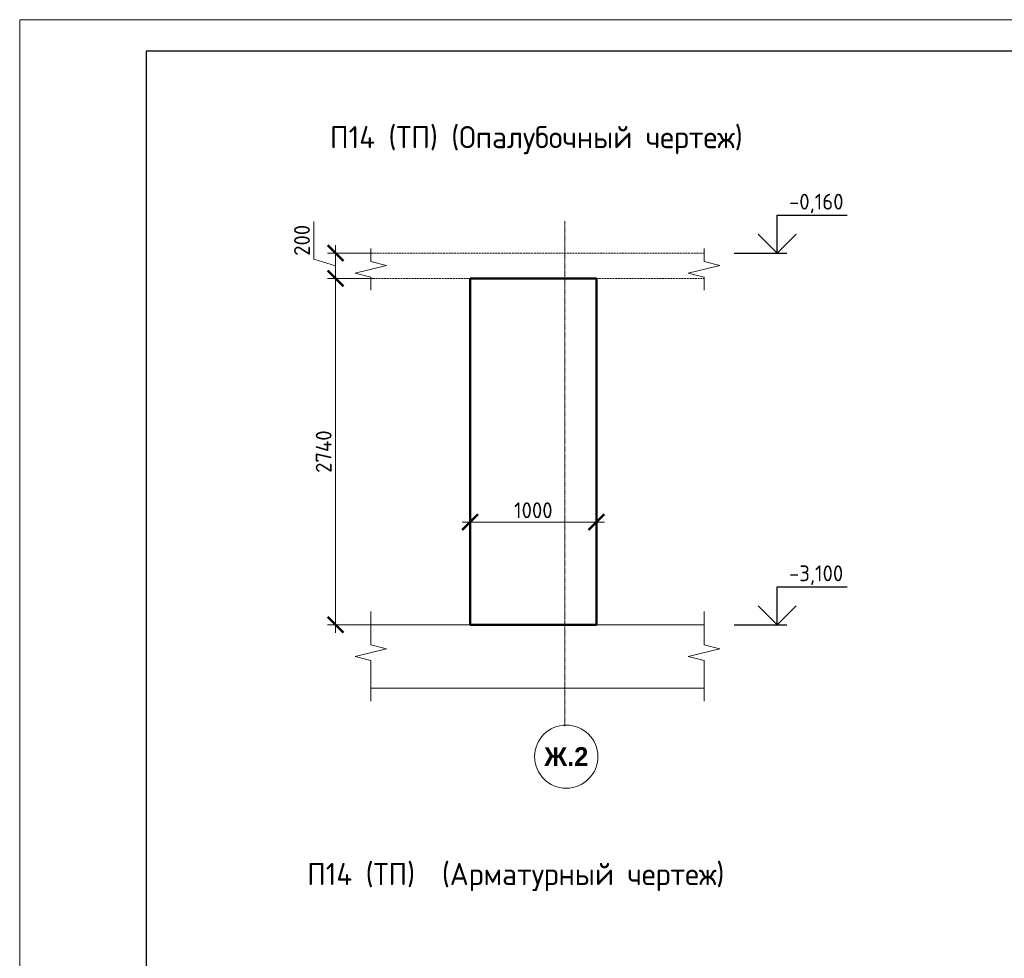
# Model space of a CAD drawing. Header units: millimetres. Extents: x 376598 to 1249954, y -318491 to -22134.
# Tile 373 of 444: x 1118764 to 1134341, y -303641 to -288791. Entities that reach past the tile are written whole.
import ezdxf

# ---------------------------------------------------------------- set-up
doc = ezdxf.new("R2010")
doc.units = ezdxf.units.MM
for name, pattern in [('01 Штриховая _4 мм_', [6, 3.5, -2.5]), ('______5', [1100, 800, -100, 100, -100]), ('осевая', [50.8, 31.75, -6.35, 6.35, -6.35])]:
    doc.linetypes.add(name, pattern=pattern)
for name, color, linetype, lineweight in [('AF_Perekritie', 90, 'Continuous', 18), ('AF_Stena', 90, 'Continuous', 18), ('KR_Fundament', 253, 'Continuous', 18), ('Оси', 40, '______5', 18), ('РАЗМЕРЫ', 1, 'Continuous', 9), ('ТОНКИЕ', 7, 'Continuous', 9)]:
    doc.layers.add(name, color=color, linetype=linetype, lineweight=lineweight)
doc.layers.add('ТОЛСТЫЕ_ОСНОВНЫЕ', color=6, linetype='Continuous')
doc.styles.add('Century Gothic', font='GOTHIC.TTF')
doc.styles.add('GOST-2.304_Type-B', font='GOST_Common.ttf')
doc.dimstyles.new('мой 25', dxfattribs={"dimscale": 100, "dimtxt": 2.5, "dimasz": 2.5, "dimexe": 1.25, "dimexo": 0.625, "dimtad": 1, "dimdec": 0, "dimlfac": 0.5, "dimtxsty": 'GOST-2.304_Type-B', "dimblk": 'ARCHTICK', "dimcen": 2.5, "dimdle": 1.25, "dimaunit": 1, "dimadec": 1, "dimazin": 2, "dimtfac": 1, "dimtdec": 0, "dimtmove": 1, "dimatfit": 3, "dimfxl": 6, "dimfxlon": 1, "dimtfill": 1, "dimlwd": -1, "dimlwe": -1, "dimarcsym": 0})

# ---------------------------------------------------------------- blocks, each defined once
blk = doc.blocks.new('_ArchTick')
at = {"color": 0, "linetype": 'ByBlock', "const_width": 0.15}
blk.add_lwpolyline([(-0.5, -0.5), (0.5, 0.5)], dxfattribs=at)
blk = doc.blocks.new('*D1182')
at = {"layer": 'DEFPOINTS', "color": 0, "lineweight": 0, "transparency": 16777216}
for p in [(1125890, -294942), (1127890, -294942), (1127890, -296740)]:
    blk.add_point(p, dxfattribs=at)
at = {"layer": 'РАЗМЕРЫ', "color": 0, "linetype": 'Continuous', "transparency": 16777216}
for p, q in [((1125890, -296140), (1125890, -296865)), ((1127890, -296140), (1127890, -296865)), ((1125765, -296740), (1128015, -296740))]:
    blk.add_line(p, q, dxfattribs=at)
at = {"layer": 'РАЗМЕРЫ', "color": 0, "transparency": 16777216, "xscale": 250, "yscale": 250, "zscale": 250, "rotation": 180}
blk.add_blockref('_ArchTick', (1125890, -296740), dxfattribs=at)
at = {"layer": 'РАЗМЕРЫ', "color": 0, "transparency": 16777216, "xscale": 250, "yscale": 250, "zscale": 250}
blk.add_blockref('_ArchTick', (1127890, -296740), dxfattribs=at)
at = {"layer": 'РАЗМЕРЫ', "color": 0, "lineweight": 0, "transparency": 16777216, "insert": (1126890, -296553), "char_height": 250, "attachment_point": 5, "style": 'GOST-2.304_Type-B', "bg_fill": 3, "box_fill_scale": 1.1, "bg_fill_color": 256, "bg_fill_true_color": 13158600, "bg_fill_transparency": 0}
blk.add_mtext('1000', dxfattribs=at)
blk = doc.blocks.new('*D1187')
at = {"layer": 'DEFPOINTS', "color": 0, "lineweight": 0, "transparency": 16777216}
for p in [(1124680, -292485), (1123761, -292885), (1124680, -292885)]:
    blk.add_point(p, dxfattribs=at)
at = {"layer": 'РАЗМЕРЫ', "color": 0, "linetype": 'Continuous', "transparency": 16777216}
for p, q in [((1123417, -292582), (1123417, -291982)), ((1123761, -292360), (1123761, -293010)), ((1124361, -292485), (1123636, -292485)), ((1123761, -292685), (1123417, -292582)), ((1124361, -292885), (1123636, -292885))]:
    blk.add_line(p, q, dxfattribs=at)
at = {"layer": 'РАЗМЕРЫ', "color": 0, "transparency": 16777216, "xscale": 250, "yscale": 250, "zscale": 250}
for p, rotation in [((1123761, -292485), 90), ((1123761, -292885), 270)]:
    blk.add_blockref('_ArchTick', p, dxfattribs=dict(at, rotation=rotation))
at = {"layer": 'РАЗМЕРЫ', "color": 0, "lineweight": 0, "transparency": 16777216, "insert": (1123230, -292282), "char_height": 250, "attachment_point": 5, "rotation": 90, "style": 'GOST-2.304_Type-B', "bg_fill": 3, "box_fill_scale": 1.1, "bg_fill_color": 256, "bg_fill_true_color": 13158600, "bg_fill_transparency": 0}
blk.add_mtext('200', dxfattribs=at)
blk = doc.blocks.new('*D1188')
at = {"layer": 'DEFPOINTS', "color": 0, "lineweight": 0, "transparency": 16777216}
for p in [(1124680, -292885), (1123761, -298365), (1125239, -298365)]:
    blk.add_point(p, dxfattribs=at)
at = {"layer": 'РАЗМЕРЫ', "color": 0, "linetype": 'Continuous', "transparency": 16777216}
for p, q in [((1123761, -292760), (1123761, -298490)), ((1124361, -292885), (1123636, -292885)), ((1124361, -298365), (1123636, -298365))]:
    blk.add_line(p, q, dxfattribs=at)
at = {"layer": 'РАЗМЕРЫ', "color": 0, "transparency": 16777216, "xscale": 250, "yscale": 250, "zscale": 250}
for p, rotation in [((1123761, -292885), 90), ((1123761, -298365), 270)]:
    blk.add_blockref('_ArchTick', p, dxfattribs=dict(at, rotation=rotation))
at = {"layer": 'РАЗМЕРЫ', "color": 0, "lineweight": 0, "transparency": 16777216, "insert": (1123573, -295625), "char_height": 250, "attachment_point": 5, "rotation": 90, "style": 'GOST-2.304_Type-B', "bg_fill": 3, "box_fill_scale": 1.1, "bg_fill_color": 256, "bg_fill_true_color": 13158600, "bg_fill_transparency": 0}
blk.add_mtext('2740', dxfattribs=at)
blk = doc.blocks.new('*U56')
at = {"layer": 'ТОЛСТЫЕ_ОСНОВНЫЕ', "color": 6}
blk.add_lwpolyline([(20, 5), (415, 5), (415, 292), (20, 292)], close=True, dxfattribs=at)
at = {"layer": 'ТОНКИЕ'}
blk.add_lwpolyline([(0, 0), (420, 0), (420, 297), (0, 297)], close=True, dxfattribs=at)

msp = doc.modelspace()

# ---------------------------------------------------------------- linework, layer by layer
for points in [[(1130749.3, -291885.5), (1131854.6, -291885.5)], [(1130749.3, -292485.5), (1130749.3, -291885.5)], [(1131049.3, -292185.5), (1130749.3, -292485.5), (1130449.3, -292185.5)], [(1130064.7, -292485.5), (1130899.3, -292485.5)], [(1130749.3, -297765.5), (1131854.6, -297765.5)], [(1130749.3, -298365.5), (1130749.3, -297765.5)], [(1131049.3, -298065.5), (1130749.3, -298365.5), (1130449.3, -298065.5)], [(1130064.7, -298365.5), (1130899.3, -298365.5)]]:
    msp.add_lwpolyline(points)
at = {"color": 0, "linetype": 'ByBlock', "lineweight": 0}
msp.add_circle((1127410.4, -300450.9), 500, dxfattribs=at)
at = {"layer": 'AF_Perekritie', "linetype": '01 Штриховая _4 мм_', "lineweight": 9}
for p, q in [((1129510.3, -292485.5), (1124319.5, -292485.5)), ((1129510.4, -292485.5), (1129591.7, -292485.5)), ((1124319.5, -292885.5), (1129510.3, -292885.5)), ((1129591.7, -292885.5), (1129510.4, -292885.5))]:
    msp.add_line(p, q, dxfattribs=at)
at = {"layer": 'AF_Stena', "lineweight": 50}
for p, q in [((1127890.2, -292885.5), (1125890.2, -292885.5)), ((1125890.2, -292885.5), (1125890.2, -298365.5)), ((1127890.2, -298365.5), (1127890.2, -292885.5)), ((1125890.2, -298365.5), (1127890.2, -298365.5))]:
    msp.add_line(p, q, dxfattribs=at)
at = {"layer": 'AF_Stena', "lineweight": 20}
for points in [[(1124319.5, -292560.5), (1124319.5, -292410.5)], [(1129591.7, -292560.5), (1129591.7, -292410.5)], [(1124569.5, -292678), (1124069.5, -292803)], [(1124319.5, -292560.5), (1124319.5, -292615.5)], [(1124319.5, -292615.5), (1124569.5, -292678)], [(1129841.7, -292678), (1129341.7, -292803)], [(1129591.7, -292560.5), (1129591.7, -292615.5)], [(1129591.7, -292615.5), (1129841.7, -292678)], [(1124069.5, -292803), (1124319.5, -292865.5)], [(1129341.7, -292803), (1129591.7, -292865.5)], [(1124319.5, -292865.5), (1124319.5, -292920.5)], [(1124319.5, -292920.5), (1124319.5, -293070.5)], [(1129591.7, -292865.5), (1129591.7, -292920.5)], [(1129591.7, -292920.5), (1129591.7, -293070.5)], [(1124319.5, -298625.1), (1124319.5, -298153.3)], [(1129591.7, -298625.1), (1129591.7, -298153.3)], [(1124569.5, -298742.6), (1124069.5, -298867.6)], [(1124319.5, -298625.1), (1124319.5, -298680.1)], [(1124319.5, -298680.1), (1124569.5, -298742.6)], [(1129841.7, -298742.6), (1129341.7, -298867.6)], [(1129591.7, -298625.1), (1129591.7, -298680.1)], [(1129591.7, -298680.1), (1129841.7, -298742.6)], [(1124069.5, -298867.6), (1124319.5, -298930.1)], [(1129341.7, -298867.6), (1129591.7, -298930.1)], [(1124319.5, -298930.1), (1124319.5, -298985.1)], [(1124319.5, -298985.1), (1124319.5, -299570.8)], [(1129591.7, -298930.1), (1129591.7, -298985.1)], [(1129591.7, -298985.1), (1129591.7, -299570.8)]]:
    msp.add_lwpolyline(points, dxfattribs=at)
at = {"layer": 'KR_Fundament', "lineweight": 9}
for p, q in [((1129591.7, -298365.5), (1124319.5, -298365.5)), ((1124319.5, -299365.5), (1129591.7, -299365.5))]:
    msp.add_line(p, q, dxfattribs=at)

# ---------------------------------------------------------------- texts
at = {"style": 'GOST-2.304_Type-B'}
for s, p in [('-0,160', (1130935.2, -291795.5)), ('-3,100', (1130935.2, -297675.5))]:
    msp.add_text(s, height=250, dxfattribs=at).set_placement(p)
at = {"layer": 'Оси', "color": 16, "linetype": 'Continuous', "lineweight": 25, "transparency": 33554687, "insert": (1127410.4, -300450.9), "char_height": 600, "width": 1780, "attachment_point": 5, "style": 'Century Gothic'}
msp.add_mtext('\\A1;{\\fCentury Gothic|i0|b1;\\H300.000000;\\W1.000000;\\C16;Ж.2}\\P', dxfattribs=at)
at = {"layer": 'РАЗМЕРЫ', "char_height": 350, "attachment_point": 5, "style": 'GOST-2.304_Type-B'}
for s, width, insert in [('П14 (ТП) (Опалубочный чертеж)', 9816.088, (1126937.2, -290697.1)), ('П14 (ТП)  (Арматурный чертеж)', 10326.693, (1126611.4, -302355.9))]:
    msp.add_mtext_dynamic_manual_height_columns(s, width=width, gutter_width=625, heights=[0], dxfattribs=dict(at, insert=insert))

# ---------------------------------------------------------------- next in the draw order: dimensions: what is measured, and where the dimension line sits
at = {"layer": 'РАЗМЕРЫ', "lineweight": 0}
dim = msp.add_linear_dim(base=(1123761, -292885.5), p1=(1124679.9, -292485.5), p2=(1124679.9, -292885.5), angle=90, dimstyle='мой 25', dxfattribs=at)
dim.commit()
dim.dimension.update_dxf_attribs({"geometry": '*D1187', "text_midpoint": (1123229.7, -292519.8)})
dim = msp.add_linear_dim(base=(1127890.2, -296740.2), p1=(1125890.2, -294942.2), p2=(1127890.2, -294942.2), dimstyle='мой 25', dxfattribs=at)
dim.commit()
dim.dimension.update_dxf_attribs({"geometry": '*D1182', "text_midpoint": (1126890.2, -296552.7)})

# ---------------------------------------------------------------- next in the draw order: linework, layer by layer
at = {"layer": 'Оси', "color": 16, "linetype": 'осевая', "lineweight": 0, "ltscale": 0.5, "transparency": 33554687}
msp.add_line((1127390.2, -291981.5), (1127390.2, -299966.2), dxfattribs=at)

# ---------------------------------------------------------------- next in the draw order: dimensions: what is measured, and where the dimension line sits
at = {"layer": 'РАЗМЕРЫ', "lineweight": 0}
dim = msp.add_linear_dim(base=(1123761, -298365.5), p1=(1124679.9, -292885.5), p2=(1125238.6, -298365.5), angle=90, dimstyle='мой 25', dxfattribs=at)
dim.commit()
dim.dimension.update_dxf_attribs({"geometry": '*D1188', "text_midpoint": (1123573.5, -295625.5)})

# ---------------------------------------------------------------- next in the draw order: block references
at = {"xscale": 100, "yscale": 100, "zscale": 100}
msp.add_blockref('*U56', (1118763.9, -318491.4), dxfattribs=at)

doc.saveas('drawing.dxf')
